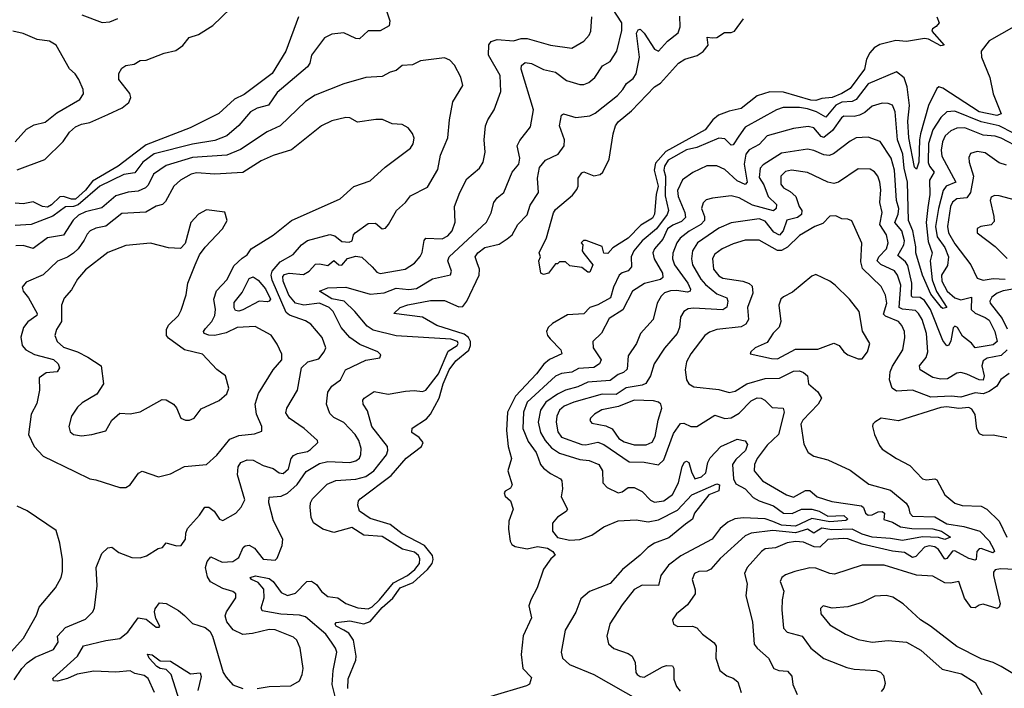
# Model space of a CAD drawing. Extents: x 1552294 to 1694791, y 811929 to 917222.
# Tile 592 of 643: x 1665018 to 1669900, y 891346 to 894661. Entities that reach past the tile are written whole.
import ezdxf

# ---------------------------------------------------------------- set-up
doc = ezdxf.new("R2010")
doc.units = 0

msp = doc.modelspace()

# ---------------------------------------------------------------- linework, layer by layer
at = {"layer": '0CON10XD'}
for points in [[(1666826.7, 894735), (1666852.5, 894655), (1666850, 894630), (1666805, 894605.6), (1666745, 894606.2), (1666703.5, 894566.5), (1666685, 894567.5), (1666625, 894595.6), (1666565, 894588.5), (1666528.6, 894571.4), (1666465, 894485.8), (1666456.2, 894445), (1666445, 894427.8), (1666295, 894300), (1666252.1, 894237.9), (1666195, 894222.4), (1666161.8, 894205), (1666104.1, 894135.9), (1666044.5, 894085), (1665985, 894061.6), (1665875, 894044.2), (1665685, 893995.6), (1665627.9, 893955), (1665588.2, 893901.8), (1665535, 893893.6), (1665415.3, 893835), (1665307.4, 893742.6), (1665285, 893734.7), (1665245, 893732.7), (1665182.9, 893687.1), (1665075, 893645.4), (1664995, 893641.4)], [(1665005, 893917.3), (1665142.6, 893967.4), (1665233, 894057), (1665265, 894103.5), (1665295, 894129.2), (1665325, 894143.8), (1665365, 894151.2), (1665455, 894190.9), (1665525.7, 894224.3), (1665559.8, 894250.2), (1665569.2, 894275), (1665563.9, 894295), (1665509.4, 894365), (1665509.2, 894395), (1665525, 894421.2), (1665545, 894433.8), (1665585, 894440), (1665615, 894458.6), (1665645, 894460), (1665735, 894494.4), (1665791.5, 894508.5), (1665826.9, 894533.1), (1665857.9, 894572.1), (1665905, 894587.5), (1665975, 894632.2), (1666062.7, 894717.3)], [(1666581.9, 891305), (1666567.3, 891365), (1666572.7, 891435), (1666589.7, 891525), (1666584.6, 891545), (1666564.8, 891574.8), (1666536.4, 891615), (1666435, 891700.7), (1666405, 891708.7), (1666313.1, 891713.1), (1666220.4, 891730.4), (1666215.8, 891745), (1666229.6, 891795), (1666227.9, 891837.9), (1666200, 891870), (1666168.1, 891885), (1666160, 891895), (1666186.7, 891903.3), (1666255, 891890.7), (1666275.4, 891875.4), (1666315, 891822), (1666345, 891807.1), (1666385, 891818.1), (1666442.2, 891875), (1666465, 891877.3), (1666490.4, 891860.4), (1666515, 891826.7), (1666545, 891802), (1666595, 891795.3), (1666635, 891767.5), (1666695, 891745.3), (1666745, 891740.3), (1666765, 891750), (1666802, 891785), (1666871.4, 891868.6), (1666940.4, 891905), (1666977.5, 891935), (1666999.7, 891965), (1667001.2, 891988.8), (1666994.6, 892005), (1666975, 892020.7), (1666916.3, 892036.4), (1666815, 892098.2), (1666725, 892105.8), (1666665, 892143.3), (1666575, 892118.8), (1666520.8, 892135), (1666475, 892166.2), (1666463.2, 892193.2), (1666457.5, 892245), (1666459.1, 892265), (1666470, 892285), (1666542.2, 892357.8), (1666585, 892376.3), (1666685, 892382.7), (1666735, 892396.9), (1666773.8, 892425), (1666836.3, 892503.7), (1666843.4, 892525), (1666841.8, 892545), (1666764.7, 892645), (1666742, 892722), (1666720.6, 892755), (1666719.2, 892775), (1666726, 892785), (1666775, 892818), (1666845, 892805.3), (1666930.5, 892819.5), (1666973.2, 892823.2), (1667015, 892817.1), (1667032.5, 892825), (1667095, 892904.8), (1667141.9, 893018.1), (1667187.2, 893045), (1667192.8, 893055), (1667189.4, 893065), (1667155, 893077.4), (1666885, 893093.5), (1666771.4, 893121.4), (1666741.3, 893141.4), (1666680, 893215), (1666626.5, 893265), (1666565, 893277.6), (1666504.2, 893315), (1666545, 893331.2), (1666635, 893334.5), (1666755, 893300.3), (1666825, 893306.4), (1666885, 893329.4), (1666946.8, 893323.2), (1666985, 893328.2), (1667065, 893375.9), (1667154.5, 893395.5), (1667158.2, 893415), (1667140.3, 893465), (1667148.2, 893485), (1667332.2, 893657.8), (1667355, 893703.8), (1667368.9, 893755), (1667385, 893778.5), (1667417.8, 893805), (1667459.1, 893905), (1667492.1, 893945), (1667497.2, 893975), (1667485.4, 894035), (1667498.4, 894061.6), (1667550.7, 894129.3), (1667565.8, 894215), (1667503.9, 894415), (1667506.4, 894433.6), (1667525, 894448.1), (1667555, 894444.6), (1667615, 894413.9), (1667675, 894401.5), (1667729.2, 894359.2), (1667795, 894340), (1667815, 894340), (1667839.8, 894350.2), (1667870, 894375), (1667908.5, 894431.5), (1667946.2, 894453.8), (1667978.5, 894505), (1668002.9, 894607.1), (1668003, 894645), (1667932.9, 894755)], [(1666400, 894675), (1666337.3, 894505), (1666270, 894395), (1666130.6, 894289.4), (1666083.1, 894266.9), (1666005, 894195.4), (1665864, 894125), (1665645, 894040.4), (1665591.2, 893998.8), (1665506.2, 893935), (1665379.1, 893860.9), (1665345, 893815.2), (1665295, 893771.7), (1665275, 893771), (1665235, 893784.6), (1665217.3, 893782.7), (1665175, 893742.4), (1665155, 893732.3), (1665131.4, 893735), (1665085, 893757.5), (1665035, 893748.4), (1664995, 893750.8)], [(1665325.7, 894685.7), (1665427.6, 894647.6), (1665465, 894651.1), (1665505, 894666.5)], [(1666195.4, 891344.6), (1666255, 891355.6), (1666361.7, 891358.3), (1666405, 891384), (1666418.9, 891415), (1666423.3, 891445), (1666409.1, 891545), (1666392.2, 891585), (1666375, 891599.5), (1666285, 891636.2), (1666255, 891638.5), (1666172.3, 891617.7), (1666125, 891612.7), (1666076.6, 891636.6), (1666044.4, 891675), (1666036.9, 891705), (1666043.8, 891726.2), (1666088.9, 891795), (1666089.4, 891815), (1666075, 891826.2), (1666025, 891840.9), (1665964.8, 891874.8), (1665948.5, 891898.5), (1665939.5, 891945), (1665947.5, 891975), (1665965, 891997.5), (1666021.1, 891971.1), (1666075, 891975.3), (1666103.8, 891995), (1666125.6, 892045), (1666136.7, 892053.3), (1666155, 892055.4), (1666181.7, 892041.7), (1666225, 891986.1), (1666285, 891981.9), (1666295, 891991.2), (1666318.9, 892055), (1666323.1, 892085), (1666277, 892177), (1666253.3, 892265), (1666255.6, 892294.4), (1666315, 892298.2), (1666345, 892313.1), (1666393.8, 892356.2), (1666438.7, 892421.3), (1666505, 892460.2), (1666545, 892470.2), (1666655, 892466.3), (1666685, 892474.1), (1666702.1, 892487.9), (1666709.6, 892505), (1666710.8, 892535), (1666699.6, 892575), (1666681.8, 892605), (1666625, 892663.8), (1666575, 892688.5), (1666555, 892709.4), (1666540, 892755), (1666545.9, 892814.1), (1666566.2, 892843.8), (1666608.5, 892875), (1666632.9, 892925), (1666735, 892973.8), (1666803.3, 892985), (1666808.9, 892998.9), (1666793.3, 893015), (1666705, 893050.3), (1666655, 893086.2), (1666611.9, 893135), (1666571.8, 893215), (1666552.8, 893235), (1666505, 893256.5), (1666426.4, 893246.4), (1666385, 893256.2), (1666352.9, 893295), (1666324.8, 893365.2), (1666322.2, 893387.8), (1666331.5, 893398.5), (1666354.8, 893405.2), (1666425, 893397.6), (1666454, 893415), (1666485, 893448.5), (1666505, 893450.8), (1666545, 893442), (1666575, 893466.4), (1666600, 893445), (1666615, 893444.4), (1666642.7, 893477.3), (1666685, 893488.5), (1666715, 893484.5), (1666765.2, 893435.2), (1666789.5, 893409.5), (1666805, 893402.3), (1666928.6, 893425), (1666975, 893453.8), (1667003.7, 893486.4), (1667013.6, 893506.4), (1667023.6, 893566.4), (1667032, 893578), (1667112, 893575), (1667140.1, 893589.9), (1667162.5, 893615), (1667176.9, 893656.9), (1667173.1, 893735), (1667199.6, 893805), (1667235, 893871.9), (1667297.1, 893925), (1667315.5, 893955), (1667325.4, 894004.6), (1667321.1, 894065), (1667327.8, 894135), (1667339.5, 894165), (1667371.2, 894215), (1667403.1, 894305), (1667400, 894385), (1667342.4, 894485), (1667343.7, 894536.3), (1667355, 894552.3), (1667385, 894562.8), (1667466, 894556), (1667505, 894568), (1667535, 894568.2), (1667650, 894535), (1667755, 894520), (1667815.8, 894555), (1667841.9, 894585), (1667850, 894605), (1667855.6, 894675)], [(1666625, 891634.3), (1666587.1, 891655), (1666582.5, 891665), (1666587.5, 891672.5), (1666655, 891680.4), (1666725, 891666.6), (1666755, 891678.2), (1666815, 891747.4), (1666867.6, 891792.4), (1666905, 891844.3), (1666969.3, 891870.7), (1667040.8, 891935), (1667062.7, 891965), (1667068, 891985), (1667065.1, 892005), (1667025, 892054.1), (1666915, 892112.9), (1666855, 892158.3), (1666755, 892188.8), (1666703.1, 892225), (1666694.4, 892254.4), (1666697.1, 892275), (1666705.7, 892285), (1666859.2, 892400.8), (1666935, 892488), (1667010.8, 892545), (1667018.5, 892565), (1666998.9, 892588.9), (1666962, 892615), (1666964.5, 892635.5), (1667035, 892681.8), (1667055, 892705.4), (1667098.4, 892785), (1667118.5, 892855), (1667148.2, 892925), (1667179.7, 892970.3), (1667245, 893022.2), (1667253.8, 893045), (1667252.6, 893065), (1667243.6, 893085), (1667222.2, 893102.2), (1667086.9, 893145), (1667015, 893186.6), (1666872.5, 893205), (1666905, 893233.5), (1666942.1, 893247.9), (1667055, 893269.2), (1667125, 893269.7), (1667195, 893237.8), (1667215, 893238.8), (1667235, 893265.6), (1667297, 893395), (1667298.5, 893425), (1667285.6, 893455.6), (1667276.8, 893485), (1667289.1, 893505), (1667325, 893532), (1667395, 893548.1), (1667435, 893574.2), (1667459.3, 893595), (1667487.7, 893645), (1667535, 893694.2), (1667549.1, 893740.9), (1667590, 893805), (1667584.7, 893875.3), (1667595, 893928.1), (1667625, 893964.5), (1667687.5, 893995), (1667717.9, 894035), (1667720, 894065), (1667693.9, 894135), (1667705, 894187.5), (1667715, 894194), (1667775.9, 894175.9), (1667845, 894184.1), (1667871.8, 894198.2), (1667981.5, 894285), (1668009.2, 894315), (1668026.1, 894345), (1668059.9, 894370.1), (1668075, 894393.1), (1668090.5, 894475), (1668076.1, 894595), (1668085, 894611.2), (1668095, 894613.9), (1668115, 894594.6), (1668165, 894515.5), (1668185, 894504.4), (1668229.5, 894555), (1668283.7, 894596.3), (1668293.5, 894625), (1668292, 894678)], [(1669566, 894675), (1669577.5, 894645), (1669563, 894627), (1669543.6, 894616.4), (1669541.2, 894605), (1669602.5, 894535), (1669585, 894532), (1669525, 894564), (1669505, 894568), (1669415, 894552.7), (1669361.9, 894558.1), (1669282.4, 894537.6), (1669255, 894522.1), (1669233.4, 894496.6), (1669217.1, 894465), (1669207.1, 894415), (1669135, 894319.8), (1669094, 894295), (1669045.8, 894275.8), (1668995, 894270.3), (1668965, 894260.2), (1668941.3, 894261.4), (1668805, 894301), (1668736.8, 894303.2), (1668675, 894283.6), (1668595, 894220.9), (1668535, 894208.2), (1668482.9, 894187.1), (1668454.7, 894165.3), (1668416.2, 894115), (1668221.9, 894008.1), (1668170.1, 893949.9), (1668163.8, 893915), (1668183.7, 893835), (1668173.2, 893795), (1668165, 893697.5), (1668155, 893677.5), (1668097.4, 893642.6), (1668035, 893578.1), (1667959.5, 893530.5), (1667935, 893501.9), (1667914.3, 893504.3), (1667906.7, 893536.7), (1667827, 893567), (1667813, 893567), (1667802.5, 893555), (1667810, 893545), (1667807.5, 893515), (1667815, 893502.5), (1667860, 893445), (1667845, 893410), (1667835, 893410), (1667805, 893432.5), (1667745, 893440), (1667725, 893460), (1667695, 893460), (1667685, 893450), (1667675, 893450), (1667640, 893405), (1667615, 893397.5), (1667602.5, 893405), (1667592.5, 893465), (1667600, 893485), (1667593.3, 893505), (1667630, 893580), (1667665, 893703.3), (1667675, 893720), (1667758.3, 893791.7), (1667780.5, 893819.5), (1667786.7, 893835), (1667786.7, 893875), (1667805, 893902.5), (1667815, 893907.5), (1667865, 893886.7), (1667895.9, 893894.1), (1667910, 893905), (1667940.5, 893969.5), (1667960, 894095), (1667972.2, 894135), (1667986.2, 894155), (1668051.1, 894208.9), (1668165, 894328.6), (1668195, 894345.7), (1668285, 894445.5), (1668316, 894465), (1668377.2, 894482.8), (1668406.6, 894503.4), (1668432.1, 894535), (1668427.5, 894575), (1668451.3, 894571.3), (1668475, 894573.5), (1668512.9, 894597.1), (1668545, 894597.7), (1668561.5, 894605), (1668606.7, 894665)], [(1669946.9, 894625), (1669824.5, 894555.5), (1669785.9, 894505), (1669787.7, 894475), (1669827.7, 894375), (1669845, 894293.5), (1669885.2, 894194.8), (1669863.8, 894186.1), (1669775, 894204.9), (1669595, 894321.1), (1669575, 894327.4), (1669565, 894320.4), (1669524.5, 894235.5), (1669485.3, 894094.7), (1669479.2, 894065), (1669476, 893955), (1669465, 893920), (1669455, 893930.6), (1669426.4, 894075), (1669421.8, 894158.2), (1669429.5, 894235), (1669417.7, 894327.7), (1669403.4, 894373.4), (1669365, 894403.1), (1669225, 894343.5), (1669165, 894266), (1669145, 894255.5), (1669095, 894251.5), (1669065, 894237.9), (1669015, 894177.4), (1668968.4, 894205), (1668925, 894219.5), (1668883.9, 894226.1), (1668803.9, 894226.1), (1668770.6, 894215), (1668615, 894128), (1668584.4, 894084.4), (1668555, 894040.5), (1668545, 894039.4), (1668515, 894070.7), (1668485, 894072.9), (1668375, 894028.2), (1668325, 894015.1), (1668233.1, 893965), (1668215.4, 893935), (1668212.4, 893915), (1668220.2, 893885), (1668218, 893788), (1668235.6, 893715), (1668228.7, 893695), (1668175, 893624.5), (1668105, 893564.8), (1668063.6, 893515), (1668049.4, 893485), (1668052.3, 893435), (1668035, 893416.2), (1668005, 893406.4), (1667991.1, 893395), (1667962.6, 893335), (1667947.9, 893282.1), (1667885, 893247.3), (1667845, 893233.4), (1667815, 893203.6), (1667735, 893198.1), (1667660.5, 893155), (1667639.1, 893135), (1667630.4, 893115), (1667634.6, 893095), (1667648.4, 893078.4), (1667700.9, 893025), (1667706.5, 893005), (1667645, 892975.9), (1667616.7, 892953.3), (1667580.4, 892905), (1667475.6, 892795), (1667436.5, 892715), (1667432.4, 892625), (1667440, 892545), (1667457.3, 892485), (1667439.1, 892425), (1667460, 892355), (1667451.7, 892338.3), (1667425.7, 892324.3), (1667420.8, 892315), (1667425, 892298.8), (1667450.8, 892275), (1667464.2, 892235), (1667442.5, 892175), (1667441.2, 892135), (1667450, 892075), (1667458.9, 892058.9), (1667475, 892049.2), (1667535, 892037.5), (1667585, 892048.5), (1667635, 892041.2), (1667662.2, 892025), (1667673.6, 892006.4), (1667652.3, 891987.7), (1667615, 891937.5), (1667584, 891845), (1667552, 891785), (1667542.9, 891755), (1667555.6, 891695), (1667514.4, 891605.6), (1667503.9, 891513.9), (1667512, 891445), (1667555, 891400), (1667545, 891367.5), (1667531.7, 891358.3), (1667354.4, 891305.6)], [(1664995.7, 894055), (1665051.3, 894118.7), (1665089.5, 894140.5), (1665145, 894153.1), (1665201.3, 894198.7), (1665315.6, 894265), (1665335, 894293.3), (1665332.9, 894315), (1665311.8, 894365), (1665293.4, 894393.4), (1665265, 894417.1), (1665198.1, 894535), (1665165, 894553.8), (1665105, 894562.4), (1665035, 894591.8), (1664983.8, 894603.8)], [(1664991.3, 891388.6), (1665028.2, 891445), (1665055, 891471.8), (1665095, 891500.6), (1665185, 891538.5), (1665209.3, 891575), (1665204.6, 891605), (1665245, 891648.2), (1665345, 891689.6), (1665381.2, 891725), (1665388.9, 891745), (1665402.2, 891855), (1665396.9, 891945), (1665426, 892015), (1665455, 892042), (1665475, 892045.8), (1665510.3, 892020.3), (1665574.6, 891995.4), (1665615, 891993.2), (1665646.8, 892003.2), (1665705, 892038.6), (1665725.7, 892044.3), (1665745, 892068), (1665795, 892051.8), (1665819.2, 892055), (1665839.6, 892085), (1665841.2, 892115), (1665850.7, 892139.3), (1665910, 892205), (1665936.7, 892245), (1665955, 892244.4), (1665982.9, 892225), (1666008.8, 892185), (1666025, 892178), (1666089.2, 892215), (1666115.4, 892244.6), (1666135, 892280), (1666098.6, 892405), (1666101.3, 892445), (1666115, 892465.4), (1666145, 892478.2), (1666175, 892476.9), (1666225, 892450.3), (1666275, 892436), (1666305, 892413.8), (1666325, 892410.8), (1666350.9, 892435), (1666364.3, 892485), (1666375, 892500.5), (1666395, 892510.2), (1666445, 892519.7), (1666460.5, 892529.5), (1666495.7, 892565), (1666494.3, 892575), (1666428.2, 892635), (1666353.6, 892685), (1666337.6, 892712.4), (1666342.5, 892735), (1666395.8, 892824.2), (1666415.8, 892935), (1666446, 892965), (1666500.5, 892979.5), (1666528.2, 893015), (1666536.1, 893035), (1666518.2, 893085), (1666461.5, 893151.5), (1666435, 893168.2), (1666355, 893196.5), (1666339.6, 893209.6), (1666269, 893369), (1666264.8, 893395), (1666270.4, 893415), (1666309.8, 893460.2), (1666373.8, 893496.2), (1666414.7, 893545), (1666445, 893566.2), (1666555.7, 893595.7), (1666580.3, 893590.3), (1666615, 893562), (1666651.4, 893558.6), (1666666.4, 893565), (1666673.3, 893595), (1666681.9, 893605), (1666745, 893650), (1666782.1, 893652.1), (1666815, 893623.8), (1666832.3, 893627.7), (1666845.8, 893645), (1666885.7, 893715), (1666931.1, 893755), (1666955, 893787.5), (1667039.5, 893830.5), (1667091.2, 893918.8), (1667105, 893988.8), (1667141.2, 894075), (1667148.8, 894165), (1667165, 894253.3), (1667214.6, 894335), (1667205.9, 894375.9), (1667174.2, 894435), (1667151.1, 894461.1), (1667125, 894471.9), (1667005, 894456.5), (1666965, 894436.5), (1666915, 894434.5), (1666885, 894408.6), (1666855, 894400.6), (1666815, 894378.9), (1666735, 894374.4), (1666625, 894343.6), (1666482.6, 894287.4), (1666434.4, 894255), (1666309.5, 894135), (1666245, 894104.7), (1666112.9, 894017.1), (1666045, 893990.2), (1665875, 893978.1), (1665745, 893937.5), (1665681.3, 893895), (1665655, 893840.5), (1665642.4, 893827.6), (1665605, 893811), (1665555, 893805.7), (1665495, 893787.9), (1665425, 893728.8), (1665345, 893708.3), (1665308.7, 893691.3), (1665283.3, 893666.7), (1665235, 893593.2), (1665155, 893579.3), (1665085, 893526.9), (1665035, 893541.8), (1664999.5, 893540.5)], [(1669945, 894098.6), (1669875, 894135.1), (1669785, 894154.9), (1669655, 894208), (1669615.2, 894204.8), (1669585, 894176.2), (1669545.6, 894115), (1669525, 894048), (1669523, 893953), (1669529, 893935), (1669551.6, 893905), (1669529.2, 893865), (1669530.8, 893795), (1669520.3, 893729.7), (1669512.9, 893655), (1669522.1, 893562.1), (1669542, 893505), (1669533, 893465), (1669542.1, 893372.1), (1669563.7, 893313.7), (1669614.3, 893235), (1669595, 893230), (1669588.2, 893235), (1669535, 893300.3), (1669494.2, 893395), (1669461.9, 893505), (1669461.9, 893535), (1669446, 893615), (1669425.8, 893665), (1669420.4, 893855), (1669403.8, 893925), (1669396.5, 893995), (1669370.6, 894065), (1669358.9, 894205), (1669345, 894237.1), (1669325, 894246.1), (1669295, 894246.6), (1669245, 894232.9), (1669208.4, 894201.6), (1669181.9, 894188.1), (1669155, 894181.3), (1669105, 894182.4), (1669093.5, 894175), (1669047.8, 894112.2), (1669005, 894076.4), (1668991.5, 894081.5), (1668955, 894124.2), (1668928.3, 894131.7), (1668855, 894121.4), (1668725, 894086), (1668685, 894042.9), (1668635, 894015.4), (1668618.1, 893995), (1668610.3, 893945), (1668625.8, 893855), (1668615.9, 893844.1), (1668575, 893862.7), (1668515, 893917.9), (1668475, 893936.7), (1668425, 893936.7), (1668355.9, 893904.1), (1668305, 893867.5), (1668279.7, 893815), (1668283, 893785), (1668316.8, 893705), (1668319, 893681), (1668300.1, 893659.9), (1668257, 893643), (1668230.4, 893625), (1668207.1, 893572.9), (1668166.4, 893525), (1668158.1, 893505), (1668164.2, 893475), (1668205.5, 893404.5), (1668207.6, 893382.4), (1668195, 893372.5), (1668116.2, 893353.8), (1668056.5, 893315), (1668007.9, 893222.1), (1667940.8, 893179.2), (1667902.2, 893107.7), (1667860, 893065), (1667860.8, 893035), (1667901.5, 892975), (1667892.9, 892955), (1667864.1, 892935.9), (1667788, 892932), (1667755, 892914.3), (1667705, 892906.6), (1667675.5, 892894.5), (1667534, 892765), (1667515.6, 892715), (1667513.5, 892633.5), (1667539.3, 892569.3), (1667578.6, 892515), (1667589.2, 892489.1), (1667600.5, 892455), (1667615, 892437.8), (1667650.5, 892410.5), (1667700, 892385), (1667705.8, 892375), (1667709.4, 892335), (1667702.9, 892295), (1667734.3, 892235), (1667727.6, 892222.4), (1667685.4, 892194.6), (1667659.2, 892165), (1667659.4, 892125), (1667685, 892094.6), (1667745, 892080.5), (1667795, 892084.8), (1667855, 892104.8), (1667913.7, 892146.3), (1667985, 892176.4), (1668075, 892181.4), (1668135, 892171.6), (1668185, 892181.1), (1668280.3, 892229.7), (1668350.3, 892305), (1668475, 892359.7), (1668487.5, 892355), (1668485, 892326), (1668435, 892306), (1668364.2, 892215), (1668354.4, 892185), (1668319.4, 892160.6), (1668237.1, 892092.9), (1668165.4, 892065), (1668131.9, 892045), (1668095, 892005.7), (1668006.5, 891935), (1667945, 891866.4), (1667843.8, 891826.2), (1667799.5, 891790.5), (1667775.7, 891724.3), (1667722.1, 891635), (1667702.9, 891525), (1667710, 891495), (1667744.5, 891465), (1667864.5, 891415), (1668095, 891284)], [(1665545, 892341.2), (1665566.2, 892355), (1665606.8, 892413.2), (1665625, 892422.5), (1665705.8, 892394.2), (1665765, 892409.2), (1665835, 892445.6), (1665945, 892456.5), (1665995, 892502.2), (1666059.3, 892580.7), (1666105, 892599.3), (1666182.7, 892607.3), (1666218.9, 892621.1), (1666218.2, 892645), (1666191.6, 892705), (1666185.9, 892755), (1666202.6, 892807.4), (1666274.6, 892925), (1666318.2, 892975), (1666317.5, 893002.5), (1666295, 893052.9), (1666265, 893096.5), (1666185, 893139.4), (1666096.7, 893135), (1666041.9, 893108.1), (1665985, 893095.2), (1665956.5, 893096.5), (1665933.1, 893105), (1665930, 893115), (1665939.6, 893130.4), (1665970.3, 893165), (1665985.2, 893195), (1665989, 893225), (1665980.9, 893275), (1665993.2, 893316.8), (1666047.1, 893372.9), (1666079.5, 893440.5), (1666120.5, 893479.5), (1666145.6, 893495), (1666165, 893525.6), (1666275, 893592.5), (1666366, 893665), (1666606.4, 893773.6), (1666675, 893833.3), (1666755, 893862.5), (1666830.4, 893929.6), (1666956.4, 894023.6), (1666969.6, 894045), (1666973.6, 894073.6), (1666966.2, 894096.2), (1666943.8, 894125), (1666915, 894142), (1666865, 894145.5), (1666816.1, 894166.1), (1666783.6, 894166.4), (1666692.8, 894152.8), (1666655, 894174.2), (1666635.5, 894175.5), (1666565, 894159.6), (1666515, 894135.4), (1666365, 894015.5), (1666275, 893987.7), (1666215, 893961.8), (1666125, 893903.7), (1665985, 893894.7), (1665895, 893902.4), (1665868.6, 893895), (1665814.5, 893865), (1665781.8, 893835), (1665740.6, 893759.4), (1665725.8, 893744.2), (1665695, 893735.9), (1665642.7, 893707.3), (1665525, 893700.4), (1665445, 893637.7), (1665395, 893628.2), (1665367.3, 893615), (1665351.7, 893598.3), (1665337.6, 893567.6), (1665307.6, 893525), (1665285, 893504.2), (1665255.5, 893484.5), (1665205, 893464), (1665135, 893396.2), (1665049.8, 893360.2), (1665030.6, 893335), (1665034.4, 893315), (1665061.5, 893281.5), (1665105.3, 893205), (1665102.5, 893195), (1665057.5, 893162.5), (1665036.2, 893135), (1665023.1, 893086.9), (1665030, 893045), (1665049.1, 893025), (1665091.3, 893001.3), (1665185, 892976.5), (1665208.4, 892955), (1665214.7, 892935), (1665204.2, 892915.8), (1665149.5, 892910.5), (1665114.4, 892885), (1665116.5, 892825), (1665102.5, 892757.5), (1665074.5, 892705), (1665061.4, 892605), (1665089.3, 892545), (1665135, 892497.7), (1665291.8, 892421.8), (1665365, 892384), (1665395, 892380), (1665515, 892342.5), (1665545, 892341.2)], [(1669985, 894020.4), (1669885, 894073.5), (1669855, 894083.2), (1669795, 894087.9), (1669704.8, 894125.2), (1669665, 894123.1), (1669635, 894110.2), (1669607.4, 894085), (1669593.4, 894055), (1669586.9, 894015), (1669591, 893985), (1669659.4, 893855), (1669611.1, 893835), (1669596.3, 893815), (1669573.5, 893725), (1669559.3, 893635), (1669567.4, 893585), (1669605, 893532.1), (1669623, 893485), (1669618.4, 893441.6), (1669589.4, 893395), (1669590.6, 893365), (1669616.5, 893315), (1669655, 893282.7), (1669685, 893273), (1669736.7, 893285), (1669735.6, 893225), (1669755, 893205.9), (1669805.3, 893185.3), (1669825, 893170.9), (1669852.9, 893115), (1669864.3, 893065), (1669845, 893048.6), (1669755, 893034.6), (1669737, 893057), (1669692.8, 893092.8), (1669668.8, 893135), (1669655, 893141.8), (1669647.2, 893132.8), (1669635, 893068.8), (1669625, 893046.7), (1669615, 893043.8), (1669595, 893070), (1669534.9, 893225), (1669505, 893268.6), (1669482.9, 893283), (1669445, 893284.8), (1669440.1, 893290.1), (1669441.8, 893355), (1669422.1, 893442.1), (1669410.5, 893460.5), (1669372.2, 893492.2), (1669402.3, 893545), (1669404.8, 893565), (1669391.3, 893615), (1669357.3, 893655), (1669373.9, 893696.1), (1669377.5, 893725), (1669366.1, 893765), (1669354.8, 893915.2), (1669339.3, 893975), (1669285, 894057.3), (1669225, 894078.9), (1669166.2, 894075), (1669135, 894059.1), (1669053.6, 893996.4), (1669031.8, 893988.2), (1669005, 893990.7), (1668955, 894012.5), (1668925, 894018.4), (1668795, 894000), (1668705, 893941.1), (1668689.7, 893925), (1668685, 893879.2), (1668707.7, 893842.3), (1668728.9, 893785), (1668771.3, 893745), (1668769.3, 893725), (1668755, 893713.5), (1668651.9, 893741.9), (1668585, 893777.8), (1668545, 893787.1), (1668453.2, 893776.8), (1668422.5, 893767.5), (1668406.3, 893753.7), (1668399.4, 893725), (1668413.7, 893685), (1668412.8, 893665), (1668395.1, 893644.9), (1668337.5, 893612.5), (1668292.5, 893577.5), (1668275.5, 893554.5), (1668256, 893504), (1668255.2, 893475), (1668264.8, 893445), (1668330.2, 893355), (1668343.8, 893325), (1668341.9, 893315), (1668329.1, 893310.9), (1668275, 893319), (1668245, 893316.9), (1668215, 893306.2), (1668199.1, 893290.9), (1668179.6, 893255), (1668159.6, 893175), (1668096.5, 893105), (1668076.2, 893055), (1668034.6, 892995), (1668030.8, 892929.2), (1668012.3, 892912.3), (1667985, 892901.4), (1667945, 892873), (1667835.8, 892864.2), (1667785, 892840.8), (1667725, 892824.1), (1667685, 892804.8), (1667626.7, 892765), (1667599.6, 892725), (1667588.9, 892665), (1667599.6, 892615), (1667623.2, 892575), (1667655, 892538), (1667695, 892511.3), (1667795, 892480.9), (1667842, 892475), (1667890, 892455), (1667907.1, 892425), (1667909.1, 892365), (1667931.1, 892341.1), (1667985, 892315.5), (1668005, 892319.5), (1668035, 892341.2), (1668065, 892342.1), (1668105, 892321.2), (1668145, 892279.5), (1668165, 892268.7), (1668211.1, 892275), (1668255, 892306.4), (1668284.8, 892365), (1668303.5, 892446.5), (1668315, 892467.8), (1668325, 892473.1), (1668335, 892466.2), (1668349.8, 892419.8), (1668365, 892384.6), (1668398.8, 892395), (1668420.3, 892415), (1668430.2, 892465), (1668441.3, 892488.7), (1668495, 892544.5), (1668575, 892582.2), (1668615, 892572.9), (1668626.5, 892555), (1668616.7, 892525), (1668569.6, 892480.4), (1668552.2, 892455), (1668557.6, 892385), (1668569.3, 892359.3), (1668615, 892334.9), (1668655, 892292.8), (1668685, 892274.9), (1668755, 892251.5), (1668805, 892213.8), (1668847.8, 892212.2), (1668895, 892233.9), (1668945, 892235.1), (1668982.3, 892225), (1669025, 892199.6), (1669105, 892203.8), (1669124.4, 892185), (1669115, 892177.5), (1669035, 892171.3), (1668945, 892188), (1668865, 892150.2), (1668795, 892155.7), (1668752.7, 892172.7), (1668715, 892186), (1668605, 892190.9), (1668563.8, 892186.2), (1668529.4, 892170.6), (1668490.8, 892139.1), (1668451.5, 892085), (1668296.9, 892003.1), (1668235, 891957.5), (1668196.2, 891905), (1668185, 891856.7), (1668105, 891857.8), (1668064.1, 891835.9), (1668005, 891760), (1667944, 891666), (1667928.6, 891605), (1667937.3, 891567.3), (1667963.2, 891543.2), (1668035, 891518.9), (1668054.3, 891505), (1668070, 891475), (1668073.5, 891425), (1668080, 891415), (1668095, 891404.5), (1668115, 891402.1), (1668205, 891453.1), (1668225, 891458.8), (1668255, 891457.1), (1668260.8, 891445), (1668261.7, 891391.7), (1668275, 891355.8), (1668292.8, 891332.7)], [(1669910.8, 893939.2), (1669875, 893951.4), (1669805, 894001.6), (1669765, 894007.3), (1669733.1, 893996.9), (1669725, 893977.5), (1669725.4, 893955), (1669747.3, 893885), (1669732.3, 893805), (1669715, 893778.4), (1669665, 893773.7), (1669642.9, 893757.1), (1669633.1, 893735), (1669617.7, 893635), (1669624.1, 893605), (1669655, 893550), (1669734.5, 893445), (1669765, 893379.4), (1669795, 893369.2), (1669845, 893377.3), (1669904.4, 893374.4)], [(1669287.1, 893817.1), (1669283.2, 893855), (1669272.7, 893885), (1669256.6, 893906.6), (1669235, 893919.3), (1669175, 893921.8), (1669078.1, 893855), (1669055, 893849.7), (1669025, 893855.9), (1668925, 893902.9), (1668845, 893914.7), (1668815, 893908.7), (1668792, 893885), (1668792.1, 893845), (1668805, 893826.7), (1668838.9, 893808.9), (1668866.3, 893785), (1668883.1, 893735), (1668896.1, 893715), (1668894.1, 893695), (1668875, 893679.6), (1668822.1, 893667.9), (1668803.3, 893615), (1668785, 893592.9), (1668757.1, 893607.1), (1668715, 893662), (1668685, 893674.3), (1668545, 893654.7), (1668485, 893626.8), (1668378.1, 893555), (1668353.4, 893515), (1668348.6, 893475), (1668354.7, 893445.3), (1668395.1, 893375.1), (1668418.2, 893348.2), (1668475, 893302.7), (1668525, 893281.9), (1668530, 893265), (1668524.2, 893235.8), (1668505, 893222.6), (1668359.5, 893230.5), (1668332.6, 893227.4), (1668310.5, 893215), (1668294.3, 893185.7), (1668289.1, 893135), (1668277.5, 893105), (1668215, 893033.3), (1668163.1, 892955), (1668146, 892895), (1668122.5, 892857.5), (1668105, 892848.4), (1668025, 892836.7), (1667975, 892803.4), (1667906.3, 892803.7), (1667765, 892764.4), (1667718.2, 892745), (1667694.2, 892725), (1667681, 892695), (1667677.6, 892665), (1667687, 892617), (1667705, 892592.1), (1667805, 892554.8), (1667825, 892553.4), (1667885, 892566.3), (1667915, 892554.7), (1668039.2, 892469.2), (1668115, 892466.8), (1668185, 892454.6), (1668211.6, 892478.4), (1668259.8, 892610.2), (1668295, 892659.1), (1668310.5, 892660.5), (1668345, 892644.3), (1668375, 892644.2), (1668465, 892700.9), (1668515, 892684.7), (1668545, 892687.7), (1668585, 892710.5), (1668645, 892771.4), (1668675, 892785.9), (1668695, 892784.6), (1668712.9, 892775), (1668748.3, 892738.3), (1668803.8, 892735), (1668808.5, 892715), (1668780.7, 892605), (1668725, 892551.4), (1668675.3, 892485), (1668660.7, 892455), (1668659.5, 892425), (1668701.9, 892375), (1668820, 892305), (1668855, 892293.8), (1668915, 892326.5), (1668935, 892327.7), (1668972.9, 892295), (1669045, 892273), (1669191.7, 892251.7), (1669201.9, 892241.9), (1669212.5, 892215), (1669225, 892204.8), (1669245, 892205.7), (1669275, 892221.2), (1669295, 892223.2), (1669306.5, 892215), (1669302.8, 892182.8), (1669345, 892169.1), (1669385, 892146), (1669441.4, 892138.6), (1669545, 892136.6), (1669589.1, 892125), (1669633.5, 892095), (1669605, 892084.6), (1669573.9, 892093.9), (1669495, 892096.9), (1669395, 892078.6), (1669335, 892089.7), (1669245, 892095.3), (1669195, 892109.9), (1669145, 892136), (1669045, 892131.6), (1668995, 892140.6), (1668970.2, 892125), (1668955, 892116), (1668925, 892135.1), (1668865, 892117.6), (1668751.7, 892128.3), (1668645.2, 892114.8), (1668615, 892102.8), (1668490.4, 891989.6), (1668445, 891936.2), (1668425, 891926.8), (1668385, 891924.6), (1668363.3, 891915), (1668352.1, 891885), (1668367.8, 891835), (1668367.5, 891815), (1668329.6, 891760.4), (1668274.2, 891715), (1668254.2, 891685), (1668260, 891665), (1668282, 891652), (1668353.6, 891653.6), (1668375, 891646.2), (1668403.3, 891615), (1668461.7, 891571.7), (1668472, 891555), (1668470, 891495), (1668490, 891435), (1668525, 891407.9), (1668556.1, 891396.1), (1668578.7, 891378.7), (1668595.3, 891325.3)], [(1669914, 893025), (1669885, 892996.9), (1669815, 892983.5), (1669795, 892970.4), (1669788.5, 892945), (1669800.5, 892895), (1669795, 892874.6), (1669775, 892875.3), (1669715, 892904.1), (1669685, 892911.5), (1669665, 892909.4), (1669619, 892881), (1669585, 892879.2), (1669545, 892887.7), (1669482.7, 892925), (1669478.8, 892945), (1669512.9, 892987.1), (1669520.2, 893015), (1669513.7, 893105), (1669492.2, 893175), (1669475.1, 893205.1), (1669459, 893219), (1669395, 893226.3), (1669378, 893235), (1669386.2, 893345), (1669369.8, 893395), (1669355, 893416.3), (1669287.3, 893447.3), (1669269.8, 893465), (1669278.3, 893485), (1669316.1, 893525), (1669324.1, 893554.1), (1669316.4, 893595), (1669282.6, 893645), (1669294.2, 893705), (1669283.4, 893755), (1669287.1, 893817.1)], [(1669955, 893765.5), (1669875, 893787.9), (1669851.1, 893788.9), (1669835, 893782), (1669830, 893765), (1669848.9, 893685), (1669849.1, 893660.9), (1669835, 893644.2), (1669784.4, 893635.6), (1669765, 893626), (1669766, 893605), (1669855, 893536.7), (1669915, 893476.5)], [(1665325, 892597.3), (1665375, 892603.8), (1665445, 892623.2), (1665474.8, 892675.2), (1665515, 892710.8), (1665565, 892706.2), (1665615, 892717.1), (1665725, 892778.1), (1665745, 892777.1), (1665780, 892755), (1665796.1, 892736.1), (1665817.5, 892685), (1665840, 892675), (1665860, 892675), (1665882.5, 892685), (1665918.3, 892731.7), (1666006.2, 892773.8), (1666044.6, 892805.4), (1666054.4, 892835), (1666038.8, 892895), (1665996, 892926), (1665923.6, 893003.6), (1665835, 893023.9), (1665755, 893082.7), (1665746, 893096), (1665745.9, 893125), (1665755, 893146.5), (1665805.2, 893194.8), (1665818.8, 893221.2), (1665842.9, 893297.1), (1665852.2, 893355), (1665887.8, 893445), (1665910, 893495), (1665937.5, 893532.5), (1666024, 893625), (1666046.2, 893665), (1666035, 893707.5), (1665945, 893717.8), (1665905, 893697.5), (1665865.8, 893655), (1665838.8, 893551.2), (1665815, 893526.2), (1665755, 893530), (1665666.8, 893553.2), (1665545, 893541.5), (1665455, 893506.2), (1665345, 893420.9), (1665304.4, 893375), (1665275, 893322.5), (1665238.9, 893281.1), (1665225.6, 893245), (1665224.4, 893165), (1665200, 893125), (1665191.5, 893095), (1665203.6, 893065), (1665235, 893037.3), (1665305, 893014.5), (1665355, 892987.8), (1665421.4, 892945), (1665434.2, 892855), (1665400.6, 892805), (1665327.7, 892762.3), (1665305, 892740.8), (1665274.6, 892695.4), (1665261.9, 892645), (1665267.6, 892617.6), (1665285, 892604.4), (1665325, 892597.3)], [(1669925, 892907.1), (1669883.4, 892876.6), (1669862.3, 892845), (1669825, 892817), (1669795, 892805.7), (1669755, 892811.9), (1669685, 892789.5), (1669637.1, 892795), (1669535, 892790.3), (1669445, 892824.1), (1669365, 892819.3), (1669343.3, 892835), (1669331, 892875), (1669334, 892915), (1669345, 892943.8), (1669397.5, 893025), (1669407.3, 893085), (1669404.7, 893115), (1669392.7, 893145), (1669375.4, 893165), (1669310.7, 893190.7), (1669301.2, 893201.2), (1669317.8, 893255), (1669311.4, 893295), (1669289, 893339), (1669197.3, 893427.3), (1669189.3, 893460.7), (1669193.7, 893553.7), (1669144.4, 893664.4), (1669125, 893672.9), (1669095, 893674.4), (1669065, 893688.9), (1669035, 893687.1), (1668999.8, 893650.2), (1668961.4, 893635), (1668885, 893590.8), (1668825, 893533), (1668795, 893517.3), (1668775, 893517.2), (1668685, 893568.1), (1668615, 893568.4), (1668555, 893550), (1668500.6, 893525), (1668465, 893498.9), (1668453.5, 893476.5), (1668458.6, 893425), (1668485, 893390.5), (1668505, 893379.8), (1668604.4, 893364.4), (1668635, 893353.4), (1668650.4, 893340.4), (1668653.7, 893305), (1668626, 893235), (1668631.2, 893175), (1668618.3, 893151.7), (1668595, 893137.9), (1668474.4, 893125.6), (1668438.5, 893111.5), (1668415.5, 893095), (1668346.2, 893005), (1668323.8, 892965), (1668317.3, 892925), (1668324.4, 892875), (1668335.8, 892855), (1668360.4, 892840.4), (1668485, 892827.2), (1668535, 892812), (1668565, 892818.7), (1668623.8, 892856.2), (1668715, 892882.9), (1668785, 892883.8), (1668855, 892919.2), (1668885, 892920.4), (1668905, 892912.7), (1668923.5, 892895), (1668928.6, 892855), (1668976.1, 892816.1), (1668993.9, 892785), (1668977.1, 892755), (1668900.8, 892675), (1668890.5, 892655), (1668906.6, 892556.6), (1668928, 892515), (1668955, 892497.8), (1669025, 892478.9), (1669135, 892428.2), (1669228.9, 892358.9), (1669335, 892328.9), (1669413.9, 892263.9), (1669425.8, 892245), (1669432, 892215), (1669445, 892200.3), (1669556, 892196), (1669615, 892161.8), (1669699, 892149), (1669778.2, 892125), (1669825, 892077.8), (1669848.7, 892035), (1669851.5, 892025), (1669842.6, 892017.4), (1669785, 892039.6), (1669775, 892038.2), (1669764.6, 892025), (1669760.4, 891985), (1669755, 891980.8), (1669725, 891989.1), (1669655, 892028.3), (1669644, 892026), (1669615, 891990), (1669605, 891987.1), (1669573, 892035), (1669555, 892047.1), (1669526.8, 892053.2), (1669505, 892046.1), (1669461.1, 891998.9), (1669445, 891994.8), (1669405, 892020), (1669345, 892026.4), (1669195, 892060.4), (1669125, 892087), (1669105, 892088.8), (1669025, 892083.7), (1668984.6, 892045.4), (1668957.9, 892047.9), (1668905, 892071.2), (1668865, 892073.3), (1668822.8, 892067.2), (1668765, 892042.8), (1668715, 892038.4), (1668695.5, 892025), (1668625, 891945.5), (1668611.2, 891915), (1668624.5, 891865), (1668618.9, 891805), (1668651.1, 891675), (1668660, 891565), (1668674.3, 891545), (1668731.1, 891495), (1668758, 891445), (1668782.5, 891435), (1668825, 891430.5), (1668846, 891406), (1668852.1, 891365), (1668872.4, 891315)], [(1668775, 892979.5), (1668865, 893027.3), (1668975, 893027.9), (1669055, 893056.9), (1669080.6, 893045), (1669105, 893014), (1669125, 892999.2), (1669175, 892980), (1669195, 892980), (1669222.5, 893015), (1669232.5, 893055), (1669197, 893117), (1669180, 893215), (1669131.9, 893275), (1669061.4, 893345), (1669034.7, 893364.7), (1668965, 893398.6), (1668945, 893390), (1668850.6, 893309.4), (1668805, 893287.5), (1668792.5, 893275), (1668781.4, 893245), (1668791.4, 893165), (1668783.4, 893136.6), (1668753.6, 893106.4), (1668725, 893060), (1668665, 893034), (1668642.5, 893015), (1668640, 893005), (1668745, 892980.6), (1668775, 892979.5)], [(1666105, 893216), (1666088.5, 893218.5), (1666081.9, 893231.9), (1666081.3, 893258.7), (1666121.7, 893308.3), (1666155, 893377.9), (1666175, 893385.6), (1666200, 893370), (1666237.5, 893327.5), (1666260.9, 893275), (1666255.7, 893265), (1666247.2, 893262.8), (1666205, 893265.6), (1666125, 893222), (1666105, 893216)], [(1669942.9, 893325), (1669895, 893317.4), (1669865, 893305.8), (1669838.9, 893285), (1669827.5, 893265), (1669829.5, 893255), (1669889.3, 893179.3), (1669915, 893128.5)], [(1668065, 892552.7), (1668125, 892553), (1668153.2, 892566.8), (1668168.3, 892595), (1668183.8, 892676.2), (1668202.3, 892735), (1668197.8, 892755), (1668185.3, 892765.3), (1668161.4, 892771.4), (1668065, 892774.8), (1667986.6, 892743.4), (1667905, 892727.2), (1667868.1, 892705), (1667848.6, 892685), (1667844.4, 892674.4), (1667855, 892660.6), (1667925, 892646.8), (1667955, 892632.4), (1667988.8, 892585), (1668015, 892568.3), (1668065, 892552.7)], [(1669912.1, 892587.9), (1669845, 892600.8), (1669795, 892600.2), (1669777.4, 892607.4), (1669763.3, 892633.3), (1669755, 892704.2), (1669739.6, 892729.6), (1669725, 892738.7), (1669675, 892733.9), (1669615, 892741), (1669585, 892738), (1669375, 892672.7), (1669290, 892685), (1669257.5, 892665), (1669247.5, 892655), (1669246.7, 892645), (1669256.7, 892605), (1669280.5, 892550.5), (1669295, 892531.2), (1669365, 892485.6), (1669431.4, 892451.4), (1669493.8, 892385), (1669515, 892380.6), (1669555, 892384.4), (1669565, 892379.2), (1669605.3, 892305.3), (1669655, 892264.5), (1669691.9, 892251.9), (1669785, 892248.5), (1669814.2, 892235), (1669874.7, 892174.7), (1669912, 892095)], [(1664915, 891460.9), (1665036.2, 891595), (1665100.6, 891709.4), (1665115, 891748), (1665195.4, 891844.6), (1665223.3, 891895), (1665230, 891925), (1665229.4, 891985), (1665217.5, 892065), (1665198.3, 892128.3), (1665055, 892225.6), (1665005, 892248.5)], [(1669954.4, 891935.6), (1669881.7, 891938.3), (1669855, 891933.3), (1669847.3, 891922.7), (1669846.6, 891905), (1669880, 891765), (1669875, 891749.2), (1669865, 891742.7), (1669795, 891763.3), (1669775, 891758.5), (1669755, 891744.5), (1669735, 891746.4), (1669703.4, 891793.4), (1669675, 891876.2), (1669632.6, 891867.4), (1669605, 891869.5), (1669545, 891902.7), (1669465, 891906.9), (1669305, 891956.3), (1669195, 891957.3), (1669058.2, 891911.8), (1669035, 891914.6), (1668965, 891941.3), (1668935, 891943.3), (1668861.2, 891925), (1668815, 891908.1), (1668797.5, 891895), (1668788.9, 891875), (1668807.2, 891827.2), (1668798, 891785), (1668796.2, 891735), (1668805.5, 891645), (1668824, 891625), (1668897.8, 891605), (1668940, 891545), (1669005, 891493.5), (1669118.6, 891448.6), (1669155, 891441.1), (1669265.3, 891435.3), (1669285.8, 891425.8), (1669300.5, 891410.5), (1669309.5, 891370.5), (1669303.4, 891346.6), (1669289.9, 891330.1)], [(1669975, 891400), (1669884.5, 891454.5), (1669845, 891474), (1669785, 891492.5), (1669665, 891554.3), (1669534, 891655), (1669485, 891685.8), (1669399.2, 891765), (1669347.6, 891797.6), (1669313.6, 891806.4), (1669257.6, 891802.4), (1669195, 891770.9), (1669125, 891749.4), (1669045.8, 891744.2), (1669002.5, 891755), (1668988.6, 891741.4), (1668990, 891715), (1669035, 891661.4), (1669112, 891615), (1669175, 891588.5), (1669245, 891575.5), (1669325, 891583.3), (1669415, 891574.2), (1669486.7, 891535), (1669591.7, 891441.7), (1669687.3, 891417.3), (1669756.2, 891375), (1669788, 891315)], [(1665685.8, 891325), (1665654.6, 891395), (1665635, 891409.7), (1665589.2, 891419.1), (1665565, 891433.1), (1665495, 891426.9), (1665385, 891431.6), (1665303.1, 891416.9), (1665255, 891394.2), (1665205, 891381.2), (1665185, 891382.5), (1665182, 891395), (1665305.2, 891504.8), (1665334, 891556), (1665445, 891583.6), (1665515, 891593.8), (1665553.6, 891625), (1665605, 891695.8), (1665645, 891688.6), (1665695, 891650), (1665710, 891650), (1665713.3, 891655), (1665692.2, 891692.2), (1665686, 891725), (1665689.3, 891740.7), (1665710.5, 891769.5), (1665745, 891766.7), (1665805, 891732.1), (1665835, 891707.3), (1665875, 891667.9), (1665938, 891648), (1665960.3, 891630.3), (1665974.6, 891605), (1666027.5, 891425), (1666040.9, 891400.9), (1666075, 891363.1), (1666125, 891344.6)], [(1666644.8, 891345.2), (1666646, 891394), (1666684.5, 891485), (1666686.6, 891505), (1666673.9, 891585), (1666650, 891620), (1666625, 891634.3)], [(1665845.7, 891175), (1665769.1, 891415), (1665745, 891439.7), (1665715, 891443.7), (1665698.4, 891455), (1665660, 891495), (1665651.9, 891515), (1665675, 891512.9), (1665715, 891483.2), (1665765, 891481.3), (1665865, 891418.1), (1665912.4, 891422.4), (1665917.6, 891405), (1665901.9, 891335)]]:
    msp.add_lwpolyline(points, dxfattribs=at)

doc.saveas('drawing.dxf')
